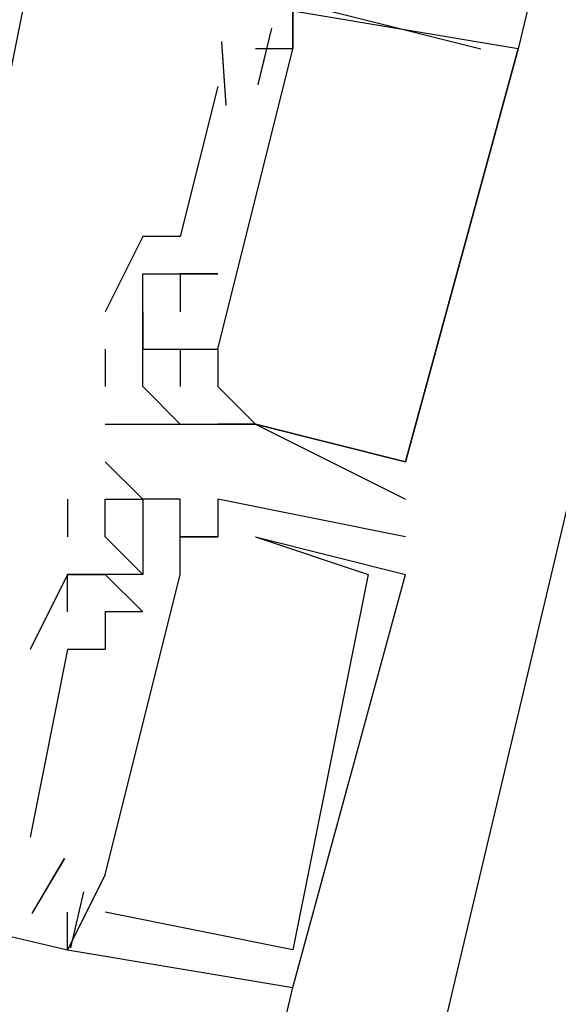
# Model space of a CAD drawing. Header units: feet. Extents: x -79 to 198, y -22 to 181.
# Tile 287 of 318: x 126.756 to 126.948, y 133.878 to 134.228. Entities that reach past the tile are written whole.
import ezdxf

# ---------------------------------------------------------------- set-up
doc = ezdxf.new("R2010")
doc.units = ezdxf.units.FT
doc.layers.add('A-LINEA', color=7, linetype='CONTINUOUS')

msp = doc.modelspace()

# ---------------------------------------------------------------- linework, layer by layer
at = {"layer": 'A-LINEA'}
for p, q in [((125.2, 126.6578), (128.6933, 141.4178)), ((128.56, 141.0978), (126.9333, 134.2178)), ((126.8457, 134.2251), (126.8409, 134.2051)), ((126.8457, 134.2251), (126.8409, 134.2051)), ((126.8457, 134.2251), (126.8409, 134.2051)), ((126.8457, 134.2251), (126.8409, 134.205)), ((126.8457, 134.2251), (126.8409, 134.205)), ((126.8457, 134.2251), (126.8409, 134.205)), ((126.8279, 134.2203), (126.8295, 134.1976)), ((126.8279, 134.2203), (126.8295, 134.1976)), ((126.8279, 134.2203), (126.8295, 134.1976)), ((126.8279, 134.2202), (126.8295, 134.1976)), ((126.8279, 134.2202), (126.8295, 134.1976)), ((126.8279, 134.2202), (126.8295, 134.1976)), ((126.8267, 134.2178), (126.8267, 134.2178)), ((126.8267, 134.2178), (126.8267, 134.2178)), ((126.8267, 134.2178), (126.8267, 134.2178)), ((126.8267, 134.2178), (126.8267, 134.2178)), ((126.8267, 134.2178), (126.8267, 134.2178)), ((126.8267, 134.2178), (126.8267, 134.2178)), ((126.84, 134.2178), (126.84, 134.2178)), ((126.84, 134.2178), (126.84, 134.2178)), ((126.84, 134.2178), (126.84, 134.2178)), ((126.84, 134.2178), (126.84, 134.2178)), ((126.84, 134.2178), (126.84, 134.2178)), ((126.84, 134.2178), (126.84, 134.2178)), ((126.84, 134.2178), (126.84, 134.2178)), ((126.84, 134.2178), (126.84, 134.2178)), ((126.84, 134.2178), (126.84, 134.2178)), ((126.8533, 134.2178), (126.8533, 134.2178)), ((126.8533, 134.2178), (126.8533, 134.2178)), ((126.8533, 134.2178), (126.8533, 134.2178)), ((126.8533, 134.2178), (126.8533, 134.2178)), ((126.8533, 134.2178), (126.8533, 134.2178)), ((126.8533, 134.2178), (126.8533, 134.2178)), ((126.8533, 134.2178), (126.8533, 134.2178)), ((126.8533, 134.2178), (126.8533, 134.2178)), ((126.8533, 134.2178), (126.8533, 134.2178)), ((126.92, 134.2178), (126.92, 134.2178)), ((126.92, 134.2178), (126.92, 134.2178)), ((126.92, 134.2178), (126.92, 134.2178)), ((126.9333, 134.2178), (126.9333, 134.2178)), ((126.9333, 134.2178), (126.9333, 134.2178)), ((126.9333, 134.2178), (126.9333, 134.2178)), ((126.9333, 134.2178), (126.9333, 134.2178)), ((126.9333, 134.2178), (126.9333, 134.2178)), ((126.9333, 134.2178), (126.9333, 134.2178)), ((126.8267, 134.2044), (126.8133, 134.1511)), ((126.8267, 134.2044), (126.8133, 134.1511)), ((126.8267, 134.2044), (126.8133, 134.1511)), ((126.8267, 134.2044), (126.8267, 134.2044)), ((126.8267, 134.2044), (126.8267, 134.2044)), ((126.8267, 134.2044), (126.8267, 134.2044)), ((126.8267, 134.2044), (126.8267, 134.2044)), ((126.8267, 134.2044), (126.8267, 134.2044)), ((126.8267, 134.2044), (126.8267, 134.2044)), ((126.8, 134.1511), (126.8, 134.1511)), ((126.8, 134.1511), (126.8, 134.1511)), ((126.8, 134.1511), (126.8, 134.1511)), ((126.8, 134.1511), (126.8, 134.1511)), ((126.8, 134.1511), (126.8, 134.1511)), ((126.8, 134.1511), (126.8, 134.1511)), ((126.8133, 134.1511), (126.8133, 134.1511)), ((126.8133, 134.1511), (126.8133, 134.1511)), ((126.8133, 134.1511), (126.8133, 134.1511)), ((126.8133, 134.1511), (126.8133, 134.1511)), ((126.8133, 134.1511), (126.8133, 134.1511)), ((126.8133, 134.1511), (126.8133, 134.1511)), ((126.8, 134.1378), (126.8, 134.1378)), ((126.8, 134.1378), (126.8, 134.1378)), ((126.8, 134.1378), (126.8, 134.1378)), ((126.8, 134.1378), (126.8, 134.1378)), ((126.8, 134.1378), (126.8, 134.1378)), ((126.8, 134.1378), (126.8, 134.1378)), ((126.8133, 134.1378), (126.8133, 134.1378)), ((126.8133, 134.1378), (126.8133, 134.1378)), ((126.8133, 134.1378), (126.8133, 134.1378)), ((126.8133, 134.1378), (126.8133, 134.1378)), ((126.8133, 134.1378), (126.8133, 134.1378)), ((126.8133, 134.1378), (126.8133, 134.1378)), ((126.8133, 134.1378), (126.8133, 134.1378)), ((126.8133, 134.1378), (126.8133, 134.1378)), ((126.8133, 134.1378), (126.8133, 134.1378)), ((126.8133, 134.1378), (126.8133, 134.1378)), ((126.8133, 134.1378), (126.8133, 134.1378)), ((126.8133, 134.1378), (126.8133, 134.1378)), ((126.8133, 134.1378), (126.8133, 134.1378)), ((126.8133, 134.1378), (126.8133, 134.1378)), ((126.8133, 134.1378), (126.8133, 134.1378)), ((126.8267, 134.1378), (126.8267, 134.1378)), ((126.8267, 134.1378), (126.8267, 134.1378)), ((126.8267, 134.1378), (126.8267, 134.1378)), ((126.8267, 134.1378), (126.8267, 134.1378)), ((126.8267, 134.1378), (126.8267, 134.1378)), ((126.8267, 134.1378), (126.8267, 134.1378)), ((126.7867, 134.1244), (126.7867, 134.1244)), ((126.7867, 134.1244), (126.7867, 134.1244)), ((126.7867, 134.1244), (126.7867, 134.1244)), ((126.7867, 134.1244), (126.7867, 134.1244)), ((126.7867, 134.1244), (126.7867, 134.1244)), ((126.7867, 134.1244), (126.7867, 134.1244)), ((126.8, 134.1244), (126.8, 134.1244)), ((126.8, 134.1244), (126.8, 134.1244)), ((126.8, 134.1244), (126.8, 134.1244)), ((126.8, 134.1244), (126.8, 134.1244)), ((126.8, 134.1244), (126.8, 134.1244)), ((126.8, 134.1244), (126.8, 134.1244)), ((126.8, 134.1244), (126.8, 134.1244)), ((126.8, 134.1244), (126.8, 134.1244)), ((126.8, 134.1244), (126.8, 134.1244)), ((126.8, 134.1244), (126.8, 134.1244)), ((126.8, 134.1244), (126.8, 134.1244)), ((126.8, 134.1244), (126.8, 134.1244)), ((126.8, 134.1244), (126.8, 134.1244)), ((126.8, 134.1244), (126.8, 134.1244)), ((126.8, 134.1244), (126.8, 134.1244)), ((126.8, 134.1244), (126.8, 134.1244)), ((126.8, 134.1244), (126.8, 134.1244)), ((126.8, 134.1244), (126.8, 134.1244)), ((126.8, 134.1244), (126.8, 134.1244)), ((126.8, 134.1244), (126.8, 134.1244)), ((126.8133, 134.1244), (126.8133, 134.1244)), ((126.8133, 134.1244), (126.8133, 134.1244)), ((126.8133, 134.1244), (126.8133, 134.1244)), ((126.8133, 134.1244), (126.8133, 134.1244)), ((126.8133, 134.1244), (126.8133, 134.1244)), ((126.8133, 134.1244), (126.8133, 134.1244)), ((126.8133, 134.1244), (126.8133, 134.1244)), ((126.8133, 134.1244), (126.8133, 134.1244)), ((126.8133, 134.1244), (126.8133, 134.1244)), ((126.7867, 134.1111), (126.7867, 134.0978)), ((126.7867, 134.1111), (126.7867, 134.1111)), ((126.7867, 134.1111), (126.7867, 134.0978)), ((126.7867, 134.1111), (126.7867, 134.1111)), ((126.7867, 134.1111), (126.7867, 134.0978)), ((126.7867, 134.1111), (126.7867, 134.1111)), ((126.7867, 134.1111), (126.7867, 134.0978)), ((126.7867, 134.1111), (126.7867, 134.1111)), ((126.8, 134.1111), (126.8, 134.1111)), ((126.8, 134.1111), (126.8, 134.1111)), ((126.8, 134.1111), (126.8, 134.1111)), ((126.8, 134.1111), (126.8, 134.1111)), ((126.8, 134.1111), (126.8, 134.1111)), ((126.8, 134.1111), (126.8, 134.1111)), ((126.8, 134.1111), (126.8, 134.1111)), ((126.8, 134.1111), (126.8, 134.1111)), ((126.8, 134.1111), (126.8, 134.1111)), ((126.8, 134.1111), (126.8, 134.1111)), ((126.8, 134.1111), (126.8, 134.1111)), ((126.8, 134.1111), (126.8, 134.1111)), ((126.8, 134.1111), (126.8, 134.1111)), ((126.8, 134.1111), (126.8, 134.1111)), ((126.8, 134.1111), (126.8, 134.1111)), ((126.8, 134.1111), (126.8, 134.1111)), ((126.8, 134.1111), (126.8, 134.1111)), ((126.8, 134.1111), (126.8, 134.1111)), ((126.8, 134.1111), (126.8, 134.1111)), ((126.8133, 134.1111), (126.8133, 134.1111)), ((126.8133, 134.1111), (126.8133, 134.1111)), ((126.8133, 134.1111), (126.8133, 134.1111)), ((126.8133, 134.1111), (126.8133, 134.1111)), ((126.8133, 134.1111), (126.8133, 134.1111)), ((126.8133, 134.1111), (126.8133, 134.1111)), ((126.8133, 134.1111), (126.8133, 134.1111)), ((126.8133, 134.1111), (126.8133, 134.1111)), ((126.8133, 134.1111), (126.8133, 134.1111)), ((126.8133, 134.1111), (126.8133, 134.1111)), ((126.8133, 134.1111), (126.8133, 134.1111)), ((126.8133, 134.1111), (126.8133, 134.1111)), ((126.8133, 134.1111), (126.8133, 134.1111)), ((126.8133, 134.1111), (126.8133, 134.1111)), ((126.8267, 134.1111), (126.8267, 134.1111)), ((126.8267, 134.1111), (126.8267, 134.1111)), ((126.8267, 134.1111), (126.8267, 134.1111)), ((126.8267, 134.1111), (126.8267, 134.1111)), ((126.8267, 134.1111), (126.8267, 134.1111)), ((126.8267, 134.1111), (126.8267, 134.1111)), ((126.8267, 134.1111), (126.8267, 134.1111)), ((126.8267, 134.1111), (126.8267, 134.1111)), ((126.8267, 134.1111), (126.8267, 134.1111)), ((126.8267, 134.1111), (126.8267, 134.1111)), ((126.7867, 134.0978), (126.7867, 134.0978)), ((126.7867, 134.0978), (126.7867, 134.0978)), ((126.7867, 134.0978), (126.7867, 134.0978)), ((126.7867, 134.0978), (126.7867, 134.0978)), ((126.8, 134.0978), (126.8, 134.0978)), ((126.8, 134.0978), (126.8, 134.0978)), ((126.8, 134.0978), (126.8, 134.0978)), ((126.8, 134.0978), (126.8, 134.0978)), ((126.8133, 134.0978), (126.8133, 134.0978)), ((126.8133, 134.0978), (126.8133, 134.0978)), ((126.8133, 134.0978), (126.8133, 134.0978)), ((126.8133, 134.0978), (126.8133, 134.0978)), ((126.8267, 134.0978), (126.8267, 134.0978)), ((126.8267, 134.0978), (126.8267, 134.0978)), ((126.8267, 134.0978), (126.8267, 134.0978)), ((126.8267, 134.0978), (126.8267, 134.0978)), ((126.7867, 134.0844), (126.7867, 134.0844)), ((126.7867, 134.0844), (126.7867, 134.0844)), ((126.7867, 134.0844), (126.7867, 134.0844)), ((126.7867, 134.0844), (126.7867, 134.0844)), ((126.8, 134.0844), (126.8, 134.0844)), ((126.8, 134.0844), (126.8, 134.0844)), ((126.8, 134.0844), (126.8, 134.0844)), ((126.8, 134.0844), (126.8, 134.0844)), ((126.8133, 134.0844), (126.8133, 134.0844)), ((126.8133, 134.0844), (126.8133, 134.0844)), ((126.8133, 134.0844), (126.8133, 134.0844)), ((126.8133, 134.0844), (126.8133, 134.0844)), ((126.8267, 134.0844), (126.8267, 134.0844)), ((126.8267, 134.0844), (126.8267, 134.0844)), ((126.8267, 134.0844), (126.8267, 134.0844)), ((126.8267, 134.0844), (126.8267, 134.0844)), ((126.8267, 134.0844), (126.8267, 134.0844)), ((126.8267, 134.0844), (126.8267, 134.0844)), ((126.8267, 134.0844), (126.8267, 134.0844)), ((126.8267, 134.0844), (126.8267, 134.0844)), ((126.84, 134.0844), (126.8933, 134.0578)), ((126.84, 134.0844), (126.84, 134.0844)), ((126.84, 134.0844), (126.84, 134.0844)), ((126.84, 134.0844), (126.84, 134.0844)), ((126.84, 134.0844), (126.8933, 134.0578)), ((126.84, 134.0844), (126.84, 134.0844)), ((126.84, 134.0844), (126.84, 134.0844)), ((126.84, 134.0844), (126.84, 134.0844)), ((126.84, 134.0844), (126.8933, 134.0578)), ((126.84, 134.0844), (126.84, 134.0844)), ((126.84, 134.0844), (126.84, 134.0844)), ((126.84, 134.0844), (126.84, 134.0844)), ((126.84, 134.0844), (126.8933, 134.0578)), ((126.84, 134.0844), (126.84, 134.0844)), ((126.84, 134.0844), (126.84, 134.0844)), ((126.84, 134.0844), (126.84, 134.0844)), ((126.84, 134.0844), (126.84, 134.0844)), ((126.8, 134.0578), (126.7867, 134.0711)), ((126.7867, 134.0711), (126.7867, 134.0711)), ((126.8, 134.0578), (126.7867, 134.0711)), ((126.7867, 134.0711), (126.7867, 134.0711)), ((126.8, 134.0578), (126.7867, 134.0711)), ((126.7867, 134.0711), (126.7867, 134.0711)), ((126.8, 134.0578), (126.7867, 134.0711)), ((126.7867, 134.0711), (126.7867, 134.0711)), ((126.8, 134.0578), (126.7867, 134.0711)), ((126.7867, 134.0711), (126.7867, 134.0711)), ((126.8, 134.0578), (126.7867, 134.0711)), ((126.7867, 134.0711), (126.7867, 134.0711)), ((126.8, 134.0578), (126.7867, 134.0711)), ((126.7867, 134.0711), (126.7867, 134.0711)), ((126.8, 134.0578), (126.7867, 134.0711)), ((126.7867, 134.0711), (126.7867, 134.0711)), ((126.8933, 134.0711), (126.8933, 134.0711)), ((126.8933, 134.0711), (126.8933, 134.0711)), ((126.8933, 134.0711), (126.8933, 134.0711)), ((126.8933, 134.0711), (126.8933, 134.0711)), ((126.8933, 134.0711), (126.8933, 134.0711)), ((126.8933, 134.0711), (126.8933, 134.0711)), ((126.8933, 134.0711), (126.8933, 134.0711)), ((126.7733, 134.0578), (126.7733, 134.0444)), ((126.7733, 134.0578), (126.7733, 134.0578)), ((126.7733, 134.0578), (126.7733, 134.0444)), ((126.7733, 134.0578), (126.7733, 134.0578)), ((126.7733, 134.0578), (126.7733, 134.0444)), ((126.7733, 134.0578), (126.7733, 134.0578)), ((126.7733, 134.0578), (126.7733, 134.0444)), ((126.7733, 134.0578), (126.7733, 134.0578)), ((126.7733, 134.0578), (126.7733, 134.0444)), ((126.7733, 134.0578), (126.7733, 134.0578)), ((126.7733, 134.0578), (126.7733, 134.0444)), ((126.7733, 134.0578), (126.7733, 134.0578)), ((126.7733, 134.0578), (126.7733, 134.0444)), ((126.7733, 134.0578), (126.7733, 134.0578)), ((126.7733, 134.0578), (126.7733, 134.0444)), ((126.7733, 134.0578), (126.7733, 134.0578)), ((126.7867, 134.0578), (126.7867, 134.0578)), ((126.7867, 134.0578), (126.7867, 134.0578)), ((126.7867, 134.0578), (126.7867, 134.0578)), ((126.7867, 134.0578), (126.7867, 134.0578)), ((126.7867, 134.0578), (126.7867, 134.0578)), ((126.7867, 134.0578), (126.7867, 134.0578)), ((126.7867, 134.0578), (126.7867, 134.0578)), ((126.7867, 134.0578), (126.7867, 134.0578)), ((126.7867, 134.0578), (126.7867, 134.0578)), ((126.7867, 134.0578), (126.7867, 134.0578)), ((126.7867, 134.0578), (126.7867, 134.0578)), ((126.7867, 134.0578), (126.7867, 134.0578)), ((126.7867, 134.0578), (126.7867, 134.0578)), ((126.7867, 134.0578), (126.7867, 134.0578)), ((126.7867, 134.0578), (126.7867, 134.0578)), ((126.7867, 134.0578), (126.7867, 134.0578)), ((126.7867, 134.0578), (126.7867, 134.0578)), ((126.7867, 134.0578), (126.7867, 134.0578)), ((126.7867, 134.0578), (126.7867, 134.0578)), ((126.7867, 134.0578), (126.7867, 134.0578)), ((126.7867, 134.0578), (126.7867, 134.0578)), ((126.7867, 134.0578), (126.7867, 134.0578)), ((126.7867, 134.0578), (126.7867, 134.0578)), ((126.7867, 134.0578), (126.7867, 134.0578)), ((126.8, 134.0578), (126.8, 134.0578)), ((126.8, 134.0578), (126.8, 134.0578)), ((126.8, 134.0578), (126.8, 134.0578)), ((126.8, 134.0578), (126.8, 134.0578)), ((126.8, 134.0578), (126.8, 134.0578)), ((126.8, 134.0578), (126.8, 134.0578)), ((126.8, 134.0578), (126.8, 134.0578)), ((126.8, 134.0578), (126.8, 134.0578)), ((126.8, 134.0578), (126.8, 134.0578)), ((126.8, 134.0578), (126.8, 134.0578)), ((126.8, 134.0578), (126.8, 134.0578)), ((126.8, 134.0578), (126.8, 134.0578)), ((126.8, 134.0578), (126.8, 134.0578)), ((126.8, 134.0578), (126.8, 134.0578)), ((126.8, 134.0578), (126.8, 134.0578)), ((126.8, 134.0578), (126.8, 134.0578)), ((126.8133, 134.0578), (126.8133, 134.0578)), ((126.8133, 134.0578), (126.8133, 134.0578)), ((126.8133, 134.0578), (126.8133, 134.0578)), ((126.8133, 134.0578), (126.8133, 134.0578)), ((126.8133, 134.0578), (126.8133, 134.0578)), ((126.8133, 134.0578), (126.8133, 134.0578)), ((126.8133, 134.0578), (126.8133, 134.0578)), ((126.8133, 134.0578), (126.8133, 134.0578)), ((126.8267, 134.0578), (126.8267, 134.0578)), ((126.8267, 134.0578), (126.8267, 134.0578)), ((126.8267, 134.0578), (126.8267, 134.0578)), ((126.8267, 134.0578), (126.8267, 134.0578)), ((126.8933, 134.0444), (126.8267, 134.0578)), ((126.8267, 134.0578), (126.8267, 134.0578)), ((126.8933, 134.0444), (126.8267, 134.0578)), ((126.8267, 134.0578), (126.8267, 134.0578)), ((126.8933, 134.0444), (126.8267, 134.0578)), ((126.8267, 134.0578), (126.8267, 134.0578)), ((126.8933, 134.0444), (126.8267, 134.0578)), ((126.8267, 134.0578), (126.8267, 134.0578)), ((126.8267, 134.0578), (126.8267, 134.0578)), ((126.8933, 134.0578), (126.8933, 134.0578)), ((126.8933, 134.0578), (126.8933, 134.0578)), ((126.8933, 134.0578), (126.8933, 134.0578)), ((126.8933, 134.0578), (126.8933, 134.0578)), ((126.8933, 134.0578), (126.8933, 134.0578)), ((126.8933, 134.0578), (126.8933, 134.0578)), ((126.7733, 134.0444), (126.7733, 134.0444)), ((126.7733, 134.0444), (126.7733, 134.0444)), ((126.7733, 134.0444), (126.7733, 134.0444)), ((126.7733, 134.0444), (126.7733, 134.0444)), ((126.7733, 134.0444), (126.7733, 134.0444)), ((126.7733, 134.0444), (126.7733, 134.0444)), ((126.7733, 134.0444), (126.7733, 134.0444)), ((126.7733, 134.0444), (126.7733, 134.0444)), ((126.7867, 134.0444), (126.7867, 134.0444)), ((126.7867, 134.0444), (126.7867, 134.0444)), ((126.7867, 134.0444), (126.7867, 134.0444)), ((126.7867, 134.0444), (126.7867, 134.0444)), ((126.7867, 134.0444), (126.7867, 134.0444)), ((126.7867, 134.0444), (126.7867, 134.0444)), ((126.7867, 134.0444), (126.7867, 134.0444)), ((126.7867, 134.0444), (126.7867, 134.0444)), ((126.8, 134.0444), (126.8, 134.0444)), ((126.8, 134.0444), (126.8, 134.0444)), ((126.8, 134.0444), (126.8, 134.0444)), ((126.8, 134.0444), (126.8, 134.0444)), ((126.8, 134.0444), (126.8, 134.0444)), ((126.8133, 134.0444), (126.8133, 134.0444)), ((126.8133, 134.0444), (126.8133, 134.0444)), ((126.8133, 134.0444), (126.8133, 134.0444)), ((126.8133, 134.0311), (126.8133, 134.0444)), ((126.8133, 134.0444), (126.8133, 134.0444)), ((126.8133, 134.0444), (126.8133, 134.0444)), ((126.8133, 134.0311), (126.8133, 134.0444)), ((126.8133, 134.0444), (126.8133, 134.0444)), ((126.8133, 134.0444), (126.8133, 134.0444)), ((126.8133, 134.0311), (126.8133, 134.0444)), ((126.8133, 134.0444), (126.8133, 134.0444)), ((126.8133, 134.0444), (126.8133, 134.0444)), ((126.8133, 134.0311), (126.8133, 134.0444)), ((126.8133, 134.0444), (126.8133, 134.0444)), ((126.8133, 134.0444), (126.8133, 134.0444)), ((126.8133, 134.0311), (126.8133, 134.0444)), ((126.8133, 134.0444), (126.8133, 134.0444)), ((126.8133, 134.0444), (126.8133, 134.0444)), ((126.8133, 134.0311), (126.8133, 134.0444)), ((126.8133, 134.0444), (126.8133, 134.0444)), ((126.8133, 134.0444), (126.8133, 134.0444)), ((126.8133, 134.0444), (126.8133, 134.0444)), ((126.8133, 134.0444), (126.8133, 134.0444)), ((126.8133, 134.0444), (126.8133, 134.0444)), ((126.8267, 134.0444), (126.8267, 134.0444)), ((126.8267, 134.0444), (126.8267, 134.0444)), ((126.8267, 134.0444), (126.8267, 134.0444)), ((126.8267, 134.0444), (126.8267, 134.0444)), ((126.8267, 134.0444), (126.8267, 134.0444)), ((126.8267, 134.0444), (126.8267, 134.0444)), ((126.8267, 134.0444), (126.8267, 134.0444)), ((126.8267, 134.0444), (126.8267, 134.0444)), ((126.8267, 134.0444), (126.8267, 134.0444)), ((126.8267, 134.0444), (126.8267, 134.0444)), ((126.8267, 134.0444), (126.8267, 134.0444)), ((126.8267, 134.0444), (126.8267, 134.0444)), ((126.8267, 134.0444), (126.8267, 134.0444)), ((126.8267, 134.0444), (126.8267, 134.0444)), ((126.8267, 134.0444), (126.8267, 134.0444)), ((126.8267, 134.0444), (126.8267, 134.0444)), ((126.8267, 134.0444), (126.8267, 134.0444)), ((126.84, 134.0444), (126.84, 134.0444)), ((126.84, 134.0444), (126.84, 134.0444)), ((126.84, 134.0444), (126.84, 134.0444)), ((126.84, 134.0444), (126.84, 134.0444)), ((126.84, 134.0444), (126.84, 134.0444)), ((126.84, 134.0444), (126.84, 134.0444)), ((126.84, 134.0444), (126.84, 134.0444)), ((126.84, 134.0444), (126.84, 134.0444)), ((126.8933, 134.0444), (126.8933, 134.0444)), ((126.8933, 134.0444), (126.8933, 134.0444)), ((126.8933, 134.0444), (126.8933, 134.0444)), ((126.8933, 134.0444), (126.8933, 134.0444)), ((126.8933, 134.0444), (126.8933, 134.0444)), ((126.8933, 134.0444), (126.8933, 134.0444)), ((126.8933, 134.0444), (126.8933, 134.0444)), ((126.8933, 134.0444), (126.8933, 134.0444)), ((126.7733, 134.0311), (126.7733, 134.0311)), ((126.7733, 134.0311), (126.7733, 134.0311)), ((126.7733, 134.0311), (126.7733, 134.0311)), ((126.7733, 134.0311), (126.7733, 134.0311)), ((126.7733, 134.0311), (126.7733, 134.0311)), ((126.7733, 134.0311), (126.7733, 134.0311)), ((126.7733, 134.0311), (126.7733, 134.0311)), ((126.7733, 134.0311), (126.7733, 134.0311)), ((126.7733, 134.0311), (126.7733, 134.0311)), ((126.7733, 134.0311), (126.7733, 134.0311)), ((126.7733, 134.0311), (126.7733, 134.0311)), ((126.7733, 134.0311), (126.7733, 134.0311)), ((126.7733, 134.0311), (126.7733, 134.0311)), ((126.7733, 134.0311), (126.7733, 134.0311)), ((126.7733, 134.0311), (126.7733, 134.0311)), ((126.7733, 134.0311), (126.7733, 134.0311)), ((126.7733, 134.0311), (126.7733, 134.0311)), ((126.7733, 134.0311), (126.7733, 134.0311)), ((126.7733, 134.0311), (126.7733, 134.0311)), ((126.7733, 134.0311), (126.7733, 134.0311)), ((126.7733, 134.0311), (126.7733, 134.0311)), ((126.7733, 134.0311), (126.7733, 134.0311)), ((126.7733, 134.0311), (126.7733, 134.0311)), ((126.7733, 134.0311), (126.7733, 134.0311)), ((126.7733, 134.0311), (126.7733, 134.0311)), ((126.7733, 134.0311), (126.7733, 134.0311)), ((126.7733, 134.0311), (126.7733, 134.0311)), ((126.7733, 134.0311), (126.7733, 134.0311)), ((126.7733, 134.0311), (126.7733, 134.0311)), ((126.7733, 134.0311), (126.7733, 134.0311)), ((126.7733, 134.0311), (126.7733, 134.0311)), ((126.7733, 134.0311), (126.7733, 134.0311)), ((126.7867, 134.0311), (126.7867, 134.0311)), ((126.7867, 133.9244), (126.8133, 134.0311)), ((126.7867, 134.0311), (126.7867, 134.0311)), ((126.7867, 134.0311), (126.7867, 134.0311)), ((126.7867, 134.0311), (126.7867, 134.0311)), ((126.7867, 133.9244), (126.8133, 134.0311)), ((126.7867, 134.0311), (126.7867, 134.0311)), ((126.7867, 134.0311), (126.7867, 134.0311)), ((126.7867, 134.0311), (126.7867, 134.0311)), ((126.7867, 133.9244), (126.8133, 134.0311)), ((126.7867, 134.0311), (126.7867, 134.0311)), ((126.7867, 134.0311), (126.7867, 134.0311)), ((126.7867, 134.0311), (126.7867, 134.0311)), ((126.7867, 133.9244), (126.8133, 134.0311)), ((126.7867, 134.0311), (126.7867, 134.0311)), ((126.7867, 134.0311), (126.7867, 134.0311)), ((126.7867, 134.0311), (126.7867, 134.0311)), ((126.7867, 134.0311), (126.7867, 134.0311)), ((126.7867, 133.9244), (126.8133, 134.0311)), ((126.7867, 134.0311), (126.7867, 134.0311)), ((126.7867, 134.0311), (126.7867, 134.0311)), ((126.7867, 134.0311), (126.7867, 134.0311)), ((126.7867, 134.0311), (126.7867, 134.0311)), ((126.7867, 133.9244), (126.8133, 134.0311)), ((126.7867, 134.0311), (126.7867, 134.0311)), ((126.7867, 134.0311), (126.7867, 134.0311)), ((126.7867, 134.0311), (126.7867, 134.0311)), ((126.7867, 134.0311), (126.7867, 134.0311)), ((126.7867, 134.0311), (126.7867, 134.0311)), ((126.7867, 134.0311), (126.7867, 134.0311)), ((126.7867, 134.0311), (126.7867, 134.0311)), ((126.7867, 134.0311), (126.7867, 134.0311)), ((126.7867, 133.9244), (126.8133, 134.0311)), ((126.7867, 134.0311), (126.7867, 134.0311)), ((126.7867, 134.0311), (126.7867, 134.0311)), ((126.7867, 133.9244), (126.8133, 134.0311)), ((126.7867, 134.0311), (126.7867, 134.0311)), ((126.7867, 134.0311), (126.7867, 134.0311)), ((126.7867, 133.9244), (126.8133, 134.0311)), ((126.7867, 134.0311), (126.7867, 134.0311)), ((126.7867, 134.0311), (126.7867, 134.0311)), ((126.8, 134.0311), (126.8, 134.0311)), ((126.8, 134.0311), (126.8, 134.0311)), ((126.8, 134.0311), (126.8, 134.0311)), ((126.8, 134.0311), (126.8, 134.0311)), ((126.8, 134.0311), (126.8, 134.0311)), ((126.8, 134.0311), (126.8, 134.0311)), ((126.8, 134.0311), (126.8, 134.0311)), ((126.8, 134.0311), (126.8, 134.0311)), ((126.8, 134.0311), (126.8, 134.0311)), ((126.8, 134.0311), (126.8, 134.0311)), ((126.8, 134.0311), (126.8, 134.0311)), ((126.8, 134.0311), (126.8, 134.0311)), ((126.8, 134.0311), (126.8, 134.0311)), ((126.8, 134.0311), (126.8, 134.0311)), ((126.8, 134.0311), (126.8, 134.0311)), ((126.8, 134.0311), (126.8, 134.0311)), ((126.8, 134.0311), (126.8, 134.0311)), ((126.8, 134.0311), (126.8, 134.0311)), ((126.8, 134.0311), (126.8, 134.0311)), ((126.8, 134.0311), (126.8, 134.0311)), ((126.8, 134.0311), (126.8, 134.0311)), ((126.8, 134.0311), (126.8, 134.0311)), ((126.8, 134.0311), (126.8, 134.0311)), ((126.8, 134.0311), (126.8, 134.0311)), ((126.8, 134.0311), (126.8, 134.0311)), ((126.8, 134.0311), (126.8, 134.0311)), ((126.8, 134.0311), (126.8, 134.0311)), ((126.8133, 134.0311), (126.8133, 134.0311)), ((126.8133, 134.0311), (126.8133, 134.0311)), ((126.8133, 134.0311), (126.8133, 134.0311)), ((126.8133, 134.0311), (126.8133, 134.0311)), ((126.8133, 134.0311), (126.8133, 134.0311)), ((126.8133, 134.0311), (126.8133, 134.0311)), ((126.8133, 134.0311), (126.8133, 134.0311)), ((126.8133, 134.0311), (126.8133, 134.0311)), ((126.8133, 134.0311), (126.8133, 134.0311)), ((126.8133, 134.0311), (126.8133, 134.0311)), ((126.8133, 134.0311), (126.8133, 134.0311)), ((126.8133, 134.0311), (126.8133, 134.0311)), ((126.8133, 134.0311), (126.8133, 134.0311)), ((126.8133, 134.0311), (126.8133, 134.0311)), ((126.8133, 134.0311), (126.8133, 134.0311)), ((126.8133, 134.0311), (126.8133, 134.0311)), ((126.8133, 134.0311), (126.8133, 134.0311)), ((126.88, 134.0311), (126.88, 134.0311)), ((126.88, 134.0311), (126.88, 134.0311)), ((126.88, 134.0311), (126.88, 134.0311)), ((126.88, 134.0311), (126.88, 134.0311)), ((126.88, 134.0311), (126.88, 134.0311)), ((126.88, 134.0311), (126.88, 134.0311)), ((126.8933, 134.0311), (126.8933, 134.0311)), ((126.8933, 134.0311), (126.8933, 134.0311)), ((126.8933, 134.0311), (126.8933, 134.0311)), ((126.8933, 134.0311), (126.8933, 134.0311)), ((126.8933, 134.0311), (126.8933, 134.0311)), ((126.8933, 134.0311), (126.8933, 134.0311)), ((126.8933, 134.0311), (126.8933, 134.0311)), ((126.8933, 134.0311), (126.8933, 134.0311)), ((126.7733, 134.0178), (126.7733, 134.0178)), ((126.7733, 134.0178), (126.7733, 134.0178)), ((126.7733, 134.0178), (126.7733, 134.0178)), ((126.7733, 134.0178), (126.7733, 134.0178)), ((126.7733, 134.0178), (126.7733, 134.0178)), ((126.7733, 134.0178), (126.7733, 134.0178)), ((126.7733, 134.0178), (126.7733, 134.0178)), ((126.7733, 134.0178), (126.7733, 134.0178)), ((126.7733, 134.0178), (126.7733, 134.0178)), ((126.7733, 134.0178), (126.7733, 134.0178)), ((126.7733, 134.0178), (126.7733, 134.0178)), ((126.7733, 134.0178), (126.7733, 134.0178)), ((126.7867, 134.0178), (126.7867, 134.0178)), ((126.7867, 134.0178), (126.7867, 134.0178)), ((126.7867, 134.0178), (126.7867, 134.0178)), ((126.7867, 134.0178), (126.7867, 134.0178)), ((126.7867, 134.0178), (126.7867, 134.0178)), ((126.7867, 134.0178), (126.7867, 134.0178)), ((126.7867, 134.0178), (126.7867, 134.0178)), ((126.7867, 134.0178), (126.7867, 134.0178)), ((126.7867, 134.0178), (126.7867, 134.0178)), ((126.8, 134.0178), (126.8, 134.0178)), ((126.8, 134.0178), (126.8, 134.0178)), ((126.8, 134.0178), (126.8, 134.0178)), ((126.8, 134.0178), (126.8, 134.0178)), ((126.8, 134.0178), (126.8, 134.0178)), ((126.8, 134.0178), (126.8, 134.0178)), ((126.8, 134.0178), (126.8, 134.0178)), ((126.8, 134.0178), (126.8, 134.0178)), ((126.8, 134.0178), (126.8, 134.0178)), ((126.7733, 134.0044), (126.76, 133.9378)), ((126.76, 134.0044), (126.76, 134.0044)), ((126.7733, 134.0044), (126.76, 133.9378)), ((126.76, 134.0044), (126.76, 134.0044)), ((126.7733, 134.0044), (126.76, 133.9378)), ((126.76, 134.0044), (126.76, 134.0044)), ((126.7733, 134.0044), (126.76, 133.9378)), ((126.76, 134.0044), (126.76, 134.0044)), ((126.7733, 134.0044), (126.76, 133.9378)), ((126.76, 134.0044), (126.76, 134.0044)), ((126.7733, 134.0044), (126.76, 133.9378)), ((126.76, 134.0044), (126.76, 134.0044)), ((126.7733, 134.0044), (126.76, 133.9378)), ((126.76, 134.0044), (126.76, 134.0044)), ((126.7733, 134.0044), (126.76, 133.9378)), ((126.76, 134.0044), (126.76, 134.0044)), ((126.7733, 134.0044), (126.76, 133.9378)), ((126.76, 134.0044), (126.76, 134.0044)), ((126.7733, 134.0044), (126.7733, 134.0044)), ((126.7733, 134.0044), (126.7733, 134.0044)), ((126.7733, 134.0044), (126.7733, 134.0044)), ((126.7733, 134.0044), (126.7733, 134.0044)), ((126.7733, 134.0044), (126.7733, 134.0044)), ((126.7733, 134.0044), (126.7733, 134.0044)), ((126.7733, 134.0044), (126.7733, 134.0044)), ((126.7733, 134.0044), (126.7733, 134.0044)), ((126.7733, 134.0044), (126.7733, 134.0044)), ((126.7733, 134.0044), (126.7733, 134.0044)), ((126.7733, 134.0044), (126.7733, 134.0044)), ((126.7733, 134.0044), (126.7733, 134.0044)), ((126.7867, 134.0044), (126.7733, 134.0044)), ((126.7733, 134.0044), (126.7733, 134.0044)), ((126.7733, 134.0044), (126.7733, 134.0044)), ((126.7867, 134.0044), (126.7733, 134.0044)), ((126.7733, 134.0044), (126.7733, 134.0044)), ((126.7733, 134.0044), (126.7733, 134.0044)), ((126.7867, 134.0044), (126.7733, 134.0044)), ((126.7733, 134.0044), (126.7733, 134.0044)), ((126.7733, 134.0044), (126.7733, 134.0044)), ((126.7867, 134.0044), (126.7867, 134.0044)), ((126.7867, 134.0044), (126.7867, 134.0044)), ((126.7867, 134.0044), (126.7867, 134.0044)), ((126.7867, 134.0044), (126.7867, 134.0044)), ((126.7867, 134.0044), (126.7867, 134.0044)), ((126.7867, 134.0044), (126.7867, 134.0044)), ((126.7867, 134.0044), (126.7867, 134.0044)), ((126.7867, 134.0044), (126.7867, 134.0044)), ((126.7867, 134.0044), (126.7867, 134.0044)), ((126.76, 133.9378), (126.76, 133.9378)), ((126.76, 133.9378), (126.76, 133.9378)), ((126.76, 133.9378), (126.76, 133.9378)), ((126.76, 133.9378), (126.76, 133.9378)), ((126.76, 133.9378), (126.76, 133.9378)), ((126.76, 133.9378), (126.76, 133.9378)), ((126.76, 133.9378), (126.76, 133.9378)), ((126.76, 133.9378), (126.76, 133.9378)), ((126.76, 133.9378), (126.76, 133.9378)), ((126.7722, 133.9302), (126.7606, 133.9107)), ((126.7722, 133.9302), (126.7606, 133.9107)), ((126.7722, 133.9302), (126.7606, 133.9107)), ((126.7721, 133.9302), (126.7606, 133.9106)), ((126.7721, 133.9302), (126.7606, 133.9106)), ((126.7721, 133.9302), (126.7606, 133.9106)), ((126.7722, 133.9302), (126.7606, 133.9107)), ((126.7722, 133.9302), (126.7606, 133.9107)), ((126.7722, 133.9302), (126.7606, 133.9107)), ((126.76, 133.9244), (126.76, 133.9244)), ((126.76, 133.9244), (126.76, 133.9244)), ((126.76, 133.9244), (126.76, 133.9244)), ((126.76, 133.9244), (126.76, 133.9244)), ((126.76, 133.9244), (126.76, 133.9244)), ((126.76, 133.9244), (126.76, 133.9244)), ((126.76, 133.9244), (126.76, 133.9244)), ((126.76, 133.9244), (126.76, 133.9244)), ((126.76, 133.9244), (126.76, 133.9244)), ((126.7733, 133.9244), (126.7733, 133.9244)), ((126.7733, 133.9244), (126.7733, 133.9244)), ((126.7733, 133.9244), (126.7733, 133.9244)), ((126.7733, 133.9244), (126.7733, 133.9244)), ((126.7733, 133.9244), (126.7733, 133.9244)), ((126.7733, 133.9244), (126.7733, 133.9244)), ((126.7733, 133.9244), (126.7733, 133.9244)), ((126.7733, 133.9244), (126.7733, 133.9244)), ((126.7733, 133.9244), (126.7733, 133.9244)), ((126.7733, 133.9244), (126.7733, 133.9244)), ((126.7733, 133.9244), (126.7733, 133.9244)), ((126.7733, 133.9244), (126.7733, 133.9244)), ((126.7733, 133.9244), (126.7733, 133.9244)), ((126.7733, 133.9244), (126.7733, 133.9244)), ((126.7733, 133.9244), (126.7733, 133.9244)), ((126.7733, 133.9244), (126.7733, 133.9244)), ((126.7733, 133.9244), (126.7733, 133.9244)), ((126.7733, 133.9244), (126.7733, 133.9244)), ((126.7867, 133.9244), (126.7867, 133.9244)), ((126.7867, 133.9244), (126.7867, 133.9244)), ((126.7867, 133.9244), (126.7867, 133.9244)), ((126.7867, 133.9244), (126.7867, 133.9244)), ((126.7867, 133.9244), (126.7867, 133.9244)), ((126.7867, 133.9244), (126.7867, 133.9244)), ((126.7867, 133.9244), (126.7867, 133.9244)), ((126.7867, 133.9244), (126.7867, 133.9244)), ((126.7867, 133.9244), (126.7867, 133.9244)), ((126.7867, 133.9244), (126.7867, 133.9244)), ((126.7867, 133.9244), (126.7867, 133.9244)), ((126.7867, 133.9244), (126.7867, 133.9244)), ((126.7867, 133.9244), (126.7867, 133.9244)), ((126.7867, 133.9244), (126.7867, 133.9244)), ((126.7867, 133.9244), (126.7867, 133.9244)), ((126.7867, 133.9244), (126.7867, 133.9244)), ((126.7867, 133.9244), (126.7867, 133.9244)), ((126.7867, 133.9244), (126.7867, 133.9244)), ((126.779, 133.9184), (126.7743, 133.8984)), ((126.779, 133.9184), (126.7743, 133.8984)), ((126.779, 133.9184), (126.7743, 133.8984)), ((126.779, 133.9184), (126.7743, 133.8984)), ((126.779, 133.9184), (126.7743, 133.8984)), ((126.779, 133.9184), (126.7743, 133.8984)), ((126.779, 133.9184), (126.7743, 133.8984)), ((126.779, 133.9184), (126.7743, 133.8984)), ((126.779, 133.9184), (126.7743, 133.8984)), ((126.7733, 133.9111), (126.7733, 133.9111)), ((126.7733, 133.9111), (126.7733, 133.9111)), ((126.7733, 133.9111), (126.7733, 133.9111)), ((126.7733, 133.9111), (126.7733, 133.9111)), ((126.7733, 133.9111), (126.7733, 133.9111)), ((126.7733, 133.9111), (126.7733, 133.9111)), ((126.7733, 133.9111), (126.7733, 133.9111)), ((126.7733, 133.9111), (126.7733, 133.9111)), ((126.7733, 133.9111), (126.7733, 133.9111)), ((126.7867, 133.9111), (126.7867, 133.9111)), ((126.7867, 133.9111), (126.7867, 133.9111)), ((126.7867, 133.9111), (126.7867, 133.9111)), ((126.7867, 133.9111), (126.7867, 133.9111)), ((126.7867, 133.9111), (126.7867, 133.9111)), ((126.7867, 133.9111), (126.7867, 133.9111)), ((126.7867, 133.9111), (126.7867, 133.9111)), ((126.7867, 133.9111), (126.7867, 133.9111)), ((126.7867, 133.9111), (126.7867, 133.9111)), ((126.7733, 133.8978), (126.7733, 133.8978)), ((126.7733, 133.8978), (126.7733, 133.8978)), ((126.7733, 133.8978), (126.7733, 133.8978)), ((126.7733, 133.8978), (126.7733, 133.8978)), ((126.7733, 133.8978), (126.7733, 133.8978)), ((126.7733, 133.8978), (126.7733, 133.8978)), ((126.7733, 133.8978), (126.7733, 133.8978)), ((126.7733, 133.8978), (126.7733, 133.8978)), ((126.7733, 133.8978), (126.7733, 133.8978)), ((126.7733, 133.8978), (126.7733, 133.8978)), ((126.7733, 133.8978), (126.7733, 133.8978)), ((126.7733, 133.8978), (126.7733, 133.8978)), ((126.7733, 133.8978), (126.7733, 133.8978)), ((126.7733, 133.8978), (126.7733, 133.8978)), ((126.7733, 133.8978), (126.7733, 133.8978)), ((126.8533, 133.8978), (126.8533, 133.8978)), ((126.8533, 133.8978), (126.8533, 133.8978)), ((126.8533, 133.8978), (126.8533, 133.8978)), ((126.8533, 133.8978), (126.8533, 133.8978)), ((126.8533, 133.8978), (126.8533, 133.8978)), ((126.8533, 133.8978), (126.8533, 133.8978)), ((125.2267, 127.0044), (126.8533, 133.8844)), ((126.8533, 133.8844), (126.8533, 133.8844)), ((126.8533, 133.8844), (126.8533, 133.8844)), ((126.8533, 133.8844), (126.8533, 133.8844)), ((126.8533, 133.8844), (126.8533, 133.8844)), ((126.8533, 133.8844), (126.8533, 133.8844)), ((126.8533, 133.8844), (126.8533, 133.8844))]:
    msp.add_line(p, q, dxfattribs=at)
for points in [[(126.1733, 134.1911), (126.1867, 134.2844), (126.2, 134.2844), (126.1733, 134.2844), (126.16, 134.2178), (126.1333, 134.2178), (126.0933, 134.0578), (126.7733, 133.8978), (126.7733, 133.9111)], [(126.1733, 134.1911), (126.1867, 134.2844), (126.2, 134.2844), (126.1733, 134.2844), (126.16, 134.2178), (126.1333, 134.2178), (126.0933, 134.0578), (126.7733, 133.8978), (126.7733, 133.9111)], [(126.1733, 134.1911), (126.1867, 134.2844), (126.2, 134.2844), (126.1733, 134.2844), (126.16, 134.2178), (126.1333, 134.2178), (126.0933, 134.0578), (126.7733, 133.8978), (126.7733, 133.9111)], [(126.7333, 134.1111), (126.76, 134.2444), (126.8267, 134.2311)], [(126.7333, 134.1111), (126.76, 134.2444), (126.8267, 134.2311)], [(126.7333, 134.1111), (126.76, 134.2444), (126.8267, 134.2311)], [(126.7333, 134.1111), (126.76, 134.2444), (126.8267, 134.2311)], [(126.7333, 134.1111), (126.76, 134.2444), (126.8267, 134.2311)], [(126.7333, 134.1111), (126.76, 134.2444), (126.8267, 134.2311)], [(126.8933, 134.0711), (126.9333, 134.2178), (126.9333, 134.2178), (126.8533, 134.2311), (126.8533, 134.2178), (126.8533, 134.2311)], [(126.8933, 134.0711), (126.9333, 134.2178), (126.9333, 134.2178), (126.8533, 134.2311), (126.8533, 134.2178), (126.8533, 134.2311)], [(126.8933, 134.0711), (126.9333, 134.2178), (126.9333, 134.2178), (126.8533, 134.2311), (126.8533, 134.2178), (126.8533, 134.2311)], [(126.8667, 134.2311), (126.92, 134.2178), (126.92, 134.2178)], [(126.8667, 134.2311), (126.92, 134.2178), (126.92, 134.2178)], [(126.8667, 134.2311), (126.92, 134.2178), (126.92, 134.2178)], [(126.8133, 134.1111), (126.8267, 134.1111), (126.8533, 134.2178), (126.84, 134.2178)], [(126.8133, 134.1111), (126.8267, 134.1111), (126.8533, 134.2178), (126.84, 134.2178)], [(126.8133, 134.1111), (126.8267, 134.1111), (126.8533, 134.2178), (126.84, 134.2178)], [(126.8133, 134.1111), (126.8267, 134.1111), (126.8533, 134.2178)], [(126.8133, 134.1111), (126.8267, 134.1111), (126.8533, 134.2178)], [(126.8133, 134.1111), (126.8267, 134.1111), (126.8533, 134.2178)], [(126.9333, 134.2178), (126.8933, 134.0711), (126.8933, 134.0711), (126.84, 134.0844), (126.84, 134.0844), (126.84, 134.0844), (126.84, 134.0844), (126.8267, 134.0978)], [(126.9333, 134.2178), (126.8933, 134.0711), (126.8933, 134.0711), (126.84, 134.0844), (126.84, 134.0844), (126.84, 134.0844), (126.84, 134.0844), (126.8267, 134.0978)], [(126.9333, 134.2178), (126.8933, 134.0711), (126.8933, 134.0711), (126.84, 134.0844), (126.84, 134.0844), (126.84, 134.0844), (126.84, 134.0844), (126.8267, 134.0978)], [(126.8267, 134.2044), (126.8133, 134.1511), (126.8, 134.1511), (126.7867, 134.1244)], [(126.8267, 134.2044), (126.8133, 134.1511), (126.8, 134.1511), (126.7867, 134.1244)], [(126.8267, 134.2044), (126.8133, 134.1511), (126.8, 134.1511), (126.7867, 134.1244)], [(126.8133, 134.1511), (126.8, 134.1511), (126.7867, 134.1244)], [(126.8133, 134.1511), (126.8, 134.1511), (126.7867, 134.1244)], [(126.8133, 134.1511), (126.8, 134.1511), (126.7867, 134.1244)], [(126.8, 134.1244), (126.8, 134.1378), (126.8133, 134.1378), (126.8267, 134.1378), (126.8133, 134.1378), (126.8133, 134.1244)], [(126.8, 134.1244), (126.8, 134.1378), (126.8133, 134.1378), (126.8267, 134.1378), (126.8133, 134.1378), (126.8133, 134.1244)], [(126.8, 134.1244), (126.8, 134.1378), (126.8133, 134.1378), (126.8267, 134.1378), (126.8133, 134.1378), (126.8133, 134.1244)], [(126.8, 134.1244), (126.8, 134.1378), (126.8133, 134.1378), (126.8267, 134.1378)], [(126.8, 134.1244), (126.8, 134.1378), (126.8133, 134.1378), (126.8267, 134.1378)], [(126.8, 134.1244), (126.8, 134.1378), (126.8133, 134.1378), (126.8267, 134.1378)], [(126.8, 134.1111), (126.8, 134.1244), (126.8, 134.1111)], [(126.8, 134.1111), (126.8, 134.1244), (126.8, 134.1244), (126.8, 134.1111), (126.8133, 134.1111), (126.8133, 134.1111), (126.8267, 134.1111), (126.8267, 134.0978), (126.8267, 134.0978)], [(126.8, 134.1111), (126.8, 134.1244), (126.8, 134.1244)], [(126.8, 134.1111), (126.8, 134.1244), (126.8, 134.1111)], [(126.8, 134.1111), (126.8, 134.1244), (126.8, 134.1244), (126.8, 134.1111), (126.8133, 134.1111), (126.8133, 134.1111), (126.8267, 134.1111), (126.8267, 134.0978), (126.8267, 134.0978)], [(126.8, 134.1111), (126.8, 134.1244), (126.8, 134.1244)], [(126.8, 134.1111), (126.8, 134.1244), (126.8, 134.1111)], [(126.8, 134.1111), (126.8, 134.1244), (126.8, 134.1244), (126.8, 134.1111), (126.8133, 134.1111), (126.8133, 134.1111), (126.8267, 134.1111), (126.8267, 134.0978), (126.8267, 134.0978)], [(126.8, 134.1111), (126.8, 134.1244), (126.8, 134.1244)], [(126.8, 134.1111), (126.8, 134.1244), (126.8, 134.1244), (126.8, 134.1111), (126.8133, 134.1111), (126.8133, 134.1111), (126.8267, 134.1111), (126.8267, 134.0978), (126.8267, 134.0978), (126.84, 134.0844)], [(126.8, 134.1111), (126.8, 134.1244), (126.8, 134.1244)], [(126.8, 134.1111), (126.8, 134.1244), (126.8, 134.1111)], [(126.8, 134.1111), (126.8, 134.1244), (126.8, 134.1111)], [(126.8, 134.1111), (126.8, 134.1244), (126.8, 134.1111)], [(126.8133, 134.0844), (126.8, 134.0978), (126.8, 134.1111), (126.8133, 134.1111), (126.8133, 134.0978)], [(126.8133, 134.0844), (126.8, 134.0978), (126.8, 134.1111), (126.8133, 134.1111), (126.8133, 134.0978)], [(126.8133, 134.0844), (126.8, 134.0978), (126.8, 134.1111), (126.8133, 134.1111), (126.8133, 134.0978)], [(126.8133, 134.0844), (126.8, 134.0978), (126.8, 134.1111), (126.8133, 134.1111), (126.8133, 134.0978)], [(126.7867, 134.0844), (126.8, 134.0844), (126.8267, 134.0844), (126.84, 134.0844), (126.8267, 134.0844)], [(126.7867, 134.0844), (126.8, 134.0844), (126.8267, 134.0844), (126.84, 134.0844), (126.8267, 134.0844)], [(126.7867, 134.0844), (126.8, 134.0844), (126.8267, 134.0844), (126.84, 134.0844), (126.8267, 134.0844)], [(126.7867, 134.0844), (126.8, 134.0844), (126.8267, 134.0844), (126.84, 134.0844), (126.8267, 134.0844)], [(126.84, 134.0844), (126.84, 134.0844), (126.84, 134.0844), (126.84, 134.0844), (126.8933, 134.0711), (126.8933, 134.0711), (126.8933, 134.0711)], [(126.0933, 134.0578), (126.7733, 133.8978), (126.7733, 133.9111)], [(126.0933, 134.0578), (126.7733, 133.8978), (126.7733, 133.9111)], [(126.0933, 134.0578), (126.7733, 133.8978), (126.7733, 133.9111)], [(126.0933, 134.0578), (126.7733, 133.8978), (126.7733, 133.9111)], [(126.0933, 134.0578), (126.7733, 133.8978), (126.7733, 133.9111)], [(126.0933, 134.0578), (126.7733, 133.8978), (126.7733, 133.9111)], [(126.8, 134.0444), (126.8, 134.0311), (126.7867, 134.0444), (126.7867, 134.0578), (126.8, 134.0578)], [(126.8, 134.0311), (126.7867, 134.0444), (126.7867, 134.0578), (126.8, 134.0578), (126.8, 134.0311)], [(126.8, 134.0311), (126.7867, 134.0444), (126.7867, 134.0578), (126.8, 134.0578), (126.8, 134.0311)], [(126.8, 134.0311), (126.7867, 134.0444), (126.7867, 134.0578), (126.8, 134.0578), (126.8, 134.0311)], [(126.8, 134.0444), (126.8, 134.0311), (126.7867, 134.0444), (126.7867, 134.0578), (126.8, 134.0578)], [(126.8, 134.0444), (126.8, 134.0311), (126.7867, 134.0444), (126.7867, 134.0578), (126.8, 134.0578)], [(126.8, 134.0444), (126.8, 134.0311), (126.7867, 134.0444), (126.7867, 134.0578), (126.8, 134.0578)], [(126.8, 134.0444), (126.8, 134.0311), (126.7867, 134.0444), (126.7867, 134.0578), (126.8, 134.0578)], [(126.8933, 134.0444), (126.8267, 134.0578), (126.8267, 134.0444), (126.8133, 134.0444), (126.8133, 134.0578), (126.8, 134.0578)], [(126.8933, 134.0444), (126.8267, 134.0578), (126.8267, 134.0444), (126.8133, 134.0444), (126.8133, 134.0578), (126.8, 134.0578)], [(126.8933, 134.0444), (126.8267, 134.0578), (126.8267, 134.0444), (126.8133, 134.0444), (126.8133, 134.0578), (126.8, 134.0578)], [(126.8933, 134.0444), (126.8267, 134.0578), (126.8267, 134.0444), (126.8133, 134.0444), (126.8133, 134.0578), (126.8, 134.0578)], [(126.8267, 134.0444), (126.8133, 134.0444), (126.8133, 134.0578), (126.8, 134.0578)], [(126.8267, 134.0444), (126.8133, 134.0444), (126.8133, 134.0578), (126.8, 134.0578)], [(126.8267, 134.0444), (126.8133, 134.0444), (126.8133, 134.0578), (126.8, 134.0578)], [(126.8267, 134.0444), (126.8133, 134.0444), (126.8133, 134.0578), (126.8, 134.0578)], [(126.8933, 134.0578), (126.8933, 134.0578), (126.8933, 134.0578)], [(126.84, 134.0444), (126.84, 134.0444), (126.88, 134.0311), (126.88, 134.0311), (126.8533, 133.8978), (126.8533, 133.8978), (126.7867, 133.9111)], [(126.84, 134.0444), (126.84, 134.0444), (126.88, 134.0311), (126.88, 134.0311), (126.8533, 133.8978), (126.8533, 133.8978), (126.7867, 133.9111)], [(126.84, 134.0444), (126.84, 134.0444), (126.88, 134.0311), (126.88, 134.0311), (126.8533, 133.8978), (126.8533, 133.8978), (126.7867, 133.9111)], [(126.84, 134.0444), (126.84, 134.0444), (126.88, 134.0311), (126.88, 134.0311), (126.8533, 133.8978), (126.8533, 133.8978), (126.7867, 133.9111)], [(126.84, 134.0444), (126.84, 134.0444), (126.88, 134.0311), (126.88, 134.0311), (126.8533, 133.8978), (126.8533, 133.8978), (126.7867, 133.9111)], [(126.84, 134.0444), (126.84, 134.0444), (126.88, 134.0311), (126.88, 134.0311), (126.8533, 133.8978), (126.8533, 133.8978), (126.7867, 133.9111)], [(126.8133, 134.0444), (126.8267, 134.0444), (126.8267, 134.0444), (126.8267, 134.0444)], [(126.8133, 134.0311), (126.8133, 134.0444), (126.8133, 134.0444)], [(126.8267, 134.0444), (126.8267, 134.0444), (126.8267, 134.0444), (126.8133, 134.0444), (126.8133, 134.0444)], [(126.8267, 134.0444), (126.8267, 134.0444), (126.8267, 134.0444), (126.8133, 134.0444), (126.8133, 134.0444)], [(126.8267, 134.0444), (126.8267, 134.0444), (126.8267, 134.0444), (126.8133, 134.0444), (126.8133, 134.0444)], [(126.8267, 134.0444), (126.8267, 134.0444), (126.8267, 134.0444), (126.8133, 134.0444), (126.8133, 134.0444)], [(126.8267, 134.0444), (126.8267, 134.0444), (126.8267, 134.0444), (126.8133, 134.0444), (126.8133, 134.0444)], [(126.8267, 134.0444), (126.8267, 134.0444), (126.8267, 134.0444), (126.8133, 134.0444), (126.8133, 134.0444)], [(126.8133, 134.0444), (126.8267, 134.0444), (126.8267, 134.0444), (126.8267, 134.0444)], [(126.8133, 134.0311), (126.8133, 134.0444), (126.8133, 134.0444)], [(126.84, 134.0444), (126.84, 134.0444), (126.8933, 134.0311), (126.8933, 134.0311), (126.8933, 134.0311)], [(126.84, 134.0444), (126.84, 134.0444), (126.8933, 134.0311), (126.8933, 134.0311), (126.8933, 134.0311)], [(126.7733, 134.0311), (126.7867, 134.0311), (126.7733, 134.0311), (126.76, 134.0044)], [(126.7733, 134.0311), (126.7867, 134.0311), (126.7733, 134.0311), (126.76, 134.0044)], [(126.7733, 134.0311), (126.7867, 134.0311), (126.7733, 134.0311), (126.76, 134.0044)], [(126.7733, 134.0311), (126.7867, 134.0311), (126.7733, 134.0311), (126.76, 134.0044)], [(126.7733, 134.0311), (126.7867, 134.0311), (126.7733, 134.0311), (126.76, 134.0044)], [(126.7733, 134.0311), (126.7867, 134.0311), (126.7733, 134.0311), (126.76, 134.0044)], [(126.7733, 134.0311), (126.7867, 134.0311), (126.7733, 134.0311), (126.76, 134.0044)], [(126.7733, 134.0311), (126.7867, 134.0311), (126.7733, 134.0311), (126.76, 134.0044)], [(126.7733, 134.0311), (126.7867, 134.0311), (126.7733, 134.0311), (126.76, 134.0044)], [(126.7733, 134.0311), (126.7733, 134.0311), (126.7733, 134.0311), (126.7733, 134.0311)], [(126.8, 134.0311), (126.8, 134.0311), (126.7867, 134.0311), (126.8, 134.0178), (126.7867, 134.0178), (126.7867, 134.0044), (126.7733, 134.0044)], [(126.7733, 134.0178), (126.7733, 134.0311), (126.7867, 134.0311)], [(126.8, 134.0311), (126.8, 134.0311), (126.7867, 134.0311), (126.8, 134.0178), (126.7867, 134.0178), (126.7867, 134.0044), (126.7733, 134.0044)], [(126.7733, 134.0178), (126.7733, 134.0311), (126.7867, 134.0311)], [(126.8, 134.0311), (126.8, 134.0311), (126.7867, 134.0311), (126.8, 134.0178), (126.7867, 134.0178), (126.7867, 134.0044), (126.7733, 134.0044)], [(126.7733, 134.0178), (126.7733, 134.0311), (126.7867, 134.0311)], [(126.8, 134.0311), (126.8, 134.0311), (126.7867, 134.0311), (126.8, 134.0178), (126.7867, 134.0178), (126.7867, 134.0044), (126.7733, 134.0044)], [(126.7733, 134.0178), (126.7733, 134.0311), (126.7867, 134.0311)], [(126.7867, 133.9244), (126.7733, 133.8978), (126.8533, 133.8844), (126.8533, 133.8844), (126.8933, 134.0311)], [(126.7733, 134.0311), (126.7733, 134.0311), (126.7733, 134.0311), (126.7733, 134.0311)], [(126.8, 134.0311), (126.8, 134.0311), (126.7867, 134.0311), (126.8, 134.0178), (126.7867, 134.0178), (126.7867, 134.0044), (126.7733, 134.0044)], [(126.7733, 134.0178), (126.7733, 134.0311), (126.7867, 134.0311)], [(126.7867, 133.9244), (126.7733, 133.8978), (126.8533, 133.8844), (126.8533, 133.8844), (126.8933, 134.0311)], [(126.7733, 134.0311), (126.7733, 134.0311), (126.7733, 134.0311), (126.7733, 134.0311)], [(126.8, 134.0311), (126.8, 134.0311), (126.7867, 134.0311), (126.8, 134.0178), (126.7867, 134.0178), (126.7867, 134.0044), (126.7733, 134.0044)], [(126.7733, 134.0178), (126.7733, 134.0311), (126.7867, 134.0311)], [(126.7867, 133.9244), (126.7733, 133.8978), (126.8533, 133.8844), (126.8533, 133.8844), (126.8933, 134.0311)], [(126.7733, 134.0311), (126.7733, 134.0311), (126.7733, 134.0311), (126.7733, 134.0311)], [(126.7867, 133.9244), (126.7733, 133.8978), (126.8533, 133.8844), (126.8533, 133.8844), (126.8933, 134.0311)], [(126.7733, 134.0311), (126.7733, 134.0311), (126.7733, 134.0311), (126.7733, 134.0311)], [(126.7867, 133.9244), (126.7733, 133.8978), (126.8533, 133.8844), (126.8533, 133.8844), (126.8933, 134.0311)], [(126.7733, 134.0311), (126.7733, 134.0311), (126.7733, 134.0311), (126.7733, 134.0311)], [(126.7867, 133.9244), (126.7733, 133.8978), (126.8533, 133.8844), (126.8533, 133.8844), (126.8933, 134.0311)], [(126.7733, 134.0311), (126.7733, 134.0311), (126.7733, 134.0311), (126.7733, 134.0311)], [(126.7733, 134.0311), (126.7733, 134.0311), (126.7733, 134.0311), (126.7733, 134.0311)], [(126.8, 134.0311), (126.8, 134.0311), (126.8, 134.0311), (126.7867, 134.0311), (126.7867, 134.0311)], [(126.8, 134.0311), (126.8, 134.0311), (126.8, 134.0311), (126.7867, 134.0311), (126.7867, 134.0311)], [(126.8, 134.0311), (126.8, 134.0311), (126.8, 134.0311), (126.7867, 134.0311), (126.7867, 134.0311)], [(126.8, 134.0311), (126.8, 134.0311), (126.8, 134.0311), (126.7867, 134.0311), (126.7867, 134.0311)], [(126.8, 134.0311), (126.8, 134.0311), (126.8, 134.0311), (126.7867, 134.0311), (126.7867, 134.0311)], [(126.8, 134.0311), (126.8, 134.0311), (126.8, 134.0311), (126.7867, 134.0311), (126.7867, 134.0311)], [(126.8, 134.0311), (126.8, 134.0311), (126.8, 134.0311), (126.7867, 134.0311), (126.7867, 134.0311)], [(126.8, 134.0311), (126.8, 134.0311), (126.8, 134.0311), (126.7867, 134.0311), (126.7867, 134.0311)], [(126.8, 134.0311), (126.7867, 134.0311), (126.8, 134.0178), (126.7867, 134.0178), (126.7867, 134.0178)], [(126.8, 134.0311), (126.7867, 134.0311), (126.8, 134.0178), (126.7867, 134.0178), (126.7867, 134.0178)], [(126.8, 134.0311), (126.7867, 134.0311), (126.8, 134.0178), (126.7867, 134.0178), (126.7867, 134.0178)]]:
    msp.add_lwpolyline(points, dxfattribs=at)

doc.saveas('drawing.dxf')
